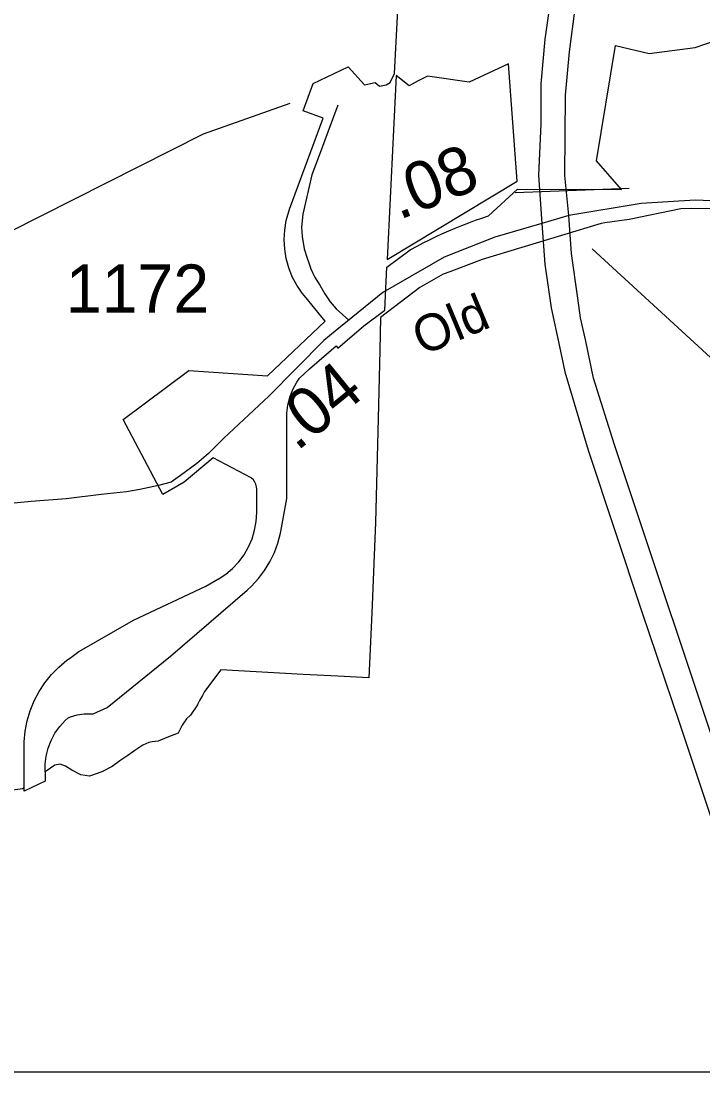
# Model space of a CAD drawing. Extents: x 2001466 to 2224147, y 644118 to 847247.
# Drawn here: x 2045845 to 2047615, y 701870 to 704619 of the extents above; entities that cross this region are included whole.
import ezdxf

# ---------------------------------------------------------------- set-up
doc = ezdxf.new("R2010")
doc.units = 0
for name, color, linetype in [('Exist Boundary Political City Limit New', 7, 'Continuous'), ('Exist Boundary Political City Limit New Hole', 7, 'Continuous'), ('Exist Boundary Political City Limit Old', 7, 'Continuous'), ('Exist Hydrographic Misc Water Feature', 7, 'Continuous'), ('Exist Road Non-System Type 51', 7, 'Continuous'), ('Exist Road Primary NC Divided Attributed', 7, 'Continuous'), ('Exist Road Secondary Mileage Hundredths English Label', 7, 'Continuous'), ('Exist Road Secondary Type 51 Attributed', 7, 'Continuous'), ('Exist Road Secondary Type 51 Label', 7, 'Continuous'), ('Exist Road Secondary Type 51 Number Label', 7, 'Continuous'), ('Map Preparation Boundary City Limit Buffer Line', 7, 'Continuous'), ('Map Preparation Inset Cut Line', 7, 'Continuous')]:
    doc.layers.add(name, color=color, linetype=linetype)

msp = doc.modelspace()

# ---------------------------------------------------------------- linework, layer by layer
at = {"layer": 'Exist Boundary Political City Limit New'}
for points in [[(2045853, 702628.8), (2045853, 702720.4), (2045853, 702721.1), (2045853, 702748.4), (2045855.6, 702775.7), (2045860.9, 702802.6), (2045868.8, 702828.8), (2045879, 702854.2), (2045891.8, 702878.4), (2045906.8, 702901.3), (2045923.9, 702922.7), (2045943, 702942.2), (2045964, 702959.9), (2045972.9, 702966.5), (2045977.2, 702969.9), (2045995.1, 702982.4), (2046002.9, 702987.1), (2046137, 703063.6), (2046324.6, 703152.2), (2046356, 703170.1), (2046356.9, 703170.6), (2046376.4, 703183.4), (2046394.1, 703198.3), (2046410, 703215.2), (2046423.9, 703233.8), (2046435.5, 703253.9), (2046444.6, 703275.2), (2046451.2, 703297.4), (2046455.4, 703320.2), (2046456.6, 703343.4), (2046456.6, 703403.9), (2046456.1, 703410.4), (2046454.4, 703416.7), (2046451.6, 703422.6), (2046447.9, 703428), (2046443.2, 703432.6), (2046442.4, 703433.4), (2046343.6, 703485.2), (2046268.5, 703422.1), (2046212.8, 703389.9), (2046110.2, 703584.7), (2046280, 703711.8), (2046484.9, 703698.1), (2046634.6, 703840.4), (2046580.4, 703906.1), (2046574.8, 703913.2), (2046560.8, 703933.8), (2046549.1, 703955.7), (2046540, 703978.8), (2046533.4, 704002.7), (2046529.4, 704027.1), (2046528, 704051.9), (2046529.4, 704076.7), (2046533.4, 704101.2), (2046540, 704125.1), (2046542, 704130.8), (2046628.9, 704367.6), (2046577.2, 704386.6), (2046603, 704456.9), (2046694.5, 704500.4), (2046736.5, 704454.1), (2046764, 704460.1), (2046775.6, 704450.1), (2046793.2, 704454.2), (2046802.8, 704460.1), (2046814.2, 704483.5), (2046825, 704681.8)], [(2047668.4, 704131.9), (2047585.8, 704132.5), (2047558.2, 704131.6), (2047424.1, 704104.3), (2047360.1, 704095.3), (2047351, 704094), (2047041.8, 704000.2), (2046957.9, 703968.4), (2046941.1, 703962.1), (2046880.1, 703927.6), (2046778.1, 703849.9), (2046776.5, 703765.1), (2046772.4, 703587.1), (2046765.5, 703317.3), (2046755.2, 703082.7), (2046748, 702914.1), (2046667.1, 702918.4), (2046577.6, 702923.2), (2046363.8, 702934.8), (2046321.5, 702878.4), (2046316.1, 702868.4), (2046308.5, 702855.2), (2046304.1, 702846.3), (2046303.1, 702844.2), (2046285, 702817.6), (2046274.5, 702807.4), (2046263, 702791.2), (2046252.5, 702770.1), (2046223, 702759.2), (2046200.8, 702750.1), (2046185.6, 702747.8), (2046176.8, 702746.4), (2046160.6, 702739.2), (2046139.8, 702725.7), (2046121.8, 702712.1), (2046101.2, 702698.5), (2046081.2, 702684.3), (2046054.6, 702669.9), (2046022.2, 702659.1), (2046000, 702662.3), (2045976.5, 702674.7), (2045959.9, 702684.5), (2045946.1, 702689.9), (2045932.5, 702687.1), (2045907, 702670.1)], [(2047668.4, 704131.9), (2047585.8, 704132.5), (2047558.2, 704131.6), (2047424.1, 704104.3), (2047360.1, 704095.3), (2047351, 704094), (2047041.8, 704000.2), (2046957.9, 703968.4), (2046941.1, 703962.1), (2046880.1, 703927.6), (2046778.1, 703849.9), (2046776.5, 703765.1), (2046772.4, 703587.1), (2046765.5, 703317.3), (2046755.2, 703082.7), (2046748, 702914.1), (2046667.1, 702918.4), (2046577.6, 702923.2), (2046363.8, 702934.8), (2046321.5, 702878.4), (2046316.1, 702868.4), (2046308.5, 702855.2), (2046304.1, 702846.3), (2046303.1, 702844.2), (2046285, 702817.6), (2046274.5, 702807.4), (2046263, 702791.2), (2046252.5, 702770.1), (2046223, 702759.2), (2046200.8, 702750.1), (2046185.6, 702747.8), (2046176.8, 702746.4), (2046160.6, 702739.2), (2046139.8, 702725.7), (2046121.8, 702712.1), (2046101.2, 702698.5), (2046081.2, 702684.3), (2046054.6, 702669.9), (2046022.2, 702659.1), (2046000, 702662.3), (2045976.5, 702674.7), (2045959.9, 702684.5), (2045946.1, 702689.9), (2045932.5, 702687.1), (2045907, 702670.1)], [(2045853, 702628.8), (2045848.8, 702626.1), (2045765.4, 702614.5), (2045743.1, 702615.1), (2045713.4, 702622.7), (2045694, 702643.9), (2045661, 702661.7), (2045641, 702669.5), (2045601.4, 702652.3), (2045557.2, 702634.9), (2045529.5, 702624.5), (2045497.2, 702621.9), (2045463.9, 702616.7), (2045440.2, 702611.5), (2045412.1, 702601.9), (2045378.9, 702585.1), (2045355.9, 702568.9), (2045340.1, 702558.9), (2045317.8, 702546.8), (2045287.5, 702538.4), (2045256.4, 702523.6), (2045233.6, 702508.8)], [(2045907, 702670.1), (2045907, 702645.9), (2045853, 702620.2), (2045853, 702628.8)], [(2045907, 702670.1), (2045907, 702645.9), (2045853, 702620.2), (2045853, 702628.8)]]:
    msp.add_lwpolyline(points, dxfattribs=at)
at = {"layer": 'Exist Boundary Political City Limit New Hole'}
for points in [[(2046789, 703869.1), (2046794.5, 703980.3), (2046855.5, 704025), (2046873, 704034.8), (2046888.9, 704043.2), (2046905, 704051.4), (2046922.9, 704060.2), (2046937.4, 704066.9), (2046955.6, 704075.1), (2046972.2, 704082.1), (2046989, 704088.8), (2047007.6, 704095.9), (2047024.6, 704102.1), (2047041.6, 704107.9), (2047058.8, 704113.4), (2047134.2, 704183.2), (2047403.8, 704182.4), (2047338.6, 704256.2), (2047387.9, 704556.1), (2047476, 704534.9), (2047595.2, 704550.4), (2047781.2, 704615)], [(2047110.1, 704508.4), (2047008, 704460.4), (2046899.8, 704476.7), (2046876.1, 704463.9), (2046852.1, 704450.9), (2046819.1, 704478.3), (2046795.4, 704000.4), (2047132.8, 704203.4), (2047110.1, 704508.4)], [(2047668.4, 704131.9), (2047585.8, 704132.5), (2047558.2, 704131.6), (2047424.1, 704104.3), (2047360.1, 704095.3), (2047351, 704094), (2047041.8, 704000.2), (2046957.9, 703968.4), (2046941.1, 703962.1), (2046880.1, 703927.6), (2046778.1, 703849.9), (2046776.5, 703765.1), (2046772.4, 703587.1), (2046765.5, 703317.3), (2046755.2, 703082.7), (2046748, 702914.1), (2046667.1, 702918.4), (2046577.6, 702923.2), (2046363.8, 702934.8), (2046321.5, 702878.4), (2046316.1, 702868.4), (2046308.5, 702855.2), (2046304.1, 702846.3), (2046303.1, 702844.2), (2046285, 702817.6), (2046274.5, 702807.4), (2046263, 702791.2), (2046252.5, 702770.1), (2046223, 702759.2), (2046200.8, 702750.1), (2046185.6, 702747.8), (2046176.8, 702746.4), (2046160.6, 702739.2), (2046139.8, 702725.7), (2046121.8, 702712.1), (2046101.2, 702698.5), (2046081.2, 702684.3), (2046054.6, 702669.9), (2046022.2, 702659.1), (2046000, 702662.3), (2045976.5, 702674.7), (2045959.9, 702684.5), (2045946.1, 702689.9), (2045932.5, 702687.1), (2045907, 702670.1)], [(2046461.2, 703171.7), (2046477.2, 703192.8), (2046491, 703215.4), (2046502.5, 703239.2), (2046511.5, 703264.1), (2046518, 703289.8), (2046519, 703294.4), (2046534.6, 703379.8), (2046534.6, 703590.7), (2046535, 703601.3), (2046537.6, 703622.4), (2046542.8, 703643.1), (2046550.5, 703663), (2046560.5, 703681.8), (2046567.4, 703691.9), (2046593.5, 703716.8), (2046662.9, 703776), (2046667.5, 703770.4), (2046735.1, 703828.5), (2046789, 703869.1)], [(2045907, 702670.1), (2045907, 702679.1), (2045907.4, 702689.8), (2045909.9, 702710.9), (2045915.1, 702731.6), (2045922.9, 702751.4), (2045932.9, 702770.2), (2045945.2, 702787.6), (2045959.5, 702803.4), (2045967.1, 702810.2), (2045973.1, 702812.8), (2045990.6, 702818.2), (2046008.8, 702820.9), (2046027, 702820.9), (2046031.8, 702820.5), (2046068.6, 702837.2), (2046233.2, 702970), (2046431.6, 703141.6), (2046443.2, 703152.3), (2046461.2, 703171.7)]]:
    msp.add_lwpolyline(points, dxfattribs=at)
at = {"layer": 'Exist Boundary Political City Limit Old'}
msp.add_lwpolyline([(2047423.5, 704184.7), (2047128.1, 704173.8)], dxfattribs=at)
at = {"layer": 'Exist Hydrographic Misc Water Feature'}
msp.add_lwpolyline([(2043360.4, 704272.1), (2043585.6, 704247.9), (2043994.4, 704032.8), (2044202.6, 703956.4), (2045644.5, 703986.1), (2046318.5, 704326.7), (2046543.9, 704406.5)], dxfattribs=at)
at = {"layer": 'Exist Road Non-System Type 51'}
for points in [[(2046667.4, 704401.1), (2046642.1, 704333.6), (2046618.8, 704270.1), (2046599.7, 704220.5), (2046597.1, 704209.3)], [(2046599.7, 704220.5), (2046576, 704118.2), (2046573.3, 704084.3), (2046574.8, 704060.2), (2046580.2, 704028.1), (2046587.7, 704004), (2046591.8, 703991.8)], [(2046591.8, 703991.8), (2046597.1, 703975.8), (2046606.7, 703955.6), (2046620.3, 703933.3), (2046633.8, 703911), (2046647.4, 703890.8), (2046663, 703872.4), (2046695.7, 703842.9)], [(2046660.5, 703814.2), (2046630.6, 703789.8), (2046488.1, 703645.1)], [(2046488.1, 703645.1), (2046371.1, 703536.1), (2046331.7, 703496.7), (2046301.5, 703471), (2046259.1, 703439.2), (2046234.8, 703422.5), (2046201.5, 703413.4), (2046153.1, 703402.8), (2046118.3, 703396.7), (2046052.9, 703390.1), (2045962, 703379.2), (2045871.1, 703371.9), (2045800, 703364.9)]]:
    msp.add_lwpolyline(points, dxfattribs=at)
at = {"layer": 'Exist Road Primary NC Divided Attributed'}
for points in [[(2048890.4, 707771.3), (2048823.6, 707656), (2048777.4, 707578.6), (2048572.7, 707247.5), (2048383.6, 706942.9), (2048176, 706607.1), (2047772.4, 705955.1), (2047669.7, 705787.8), (2047501.3, 705507.4), (2047417.1, 705343.6), (2047355.4, 705200.5), (2047316.2, 705086.3), (2047283.1, 704981), (2047273.9, 704949.9), (2047234.4, 704779.4), (2047204.9, 704572.8), (2047194, 704456.3), (2047194.5, 704352), (2047188.2, 704219.7), (2047197, 704093.9)], [(2047267.1, 704114.4), (2047256.3, 704218.6), (2047258.6, 704427.4), (2047268.4, 704539.4), (2047283.4, 704652.4), (2047309.3, 704802.4), (2047353.1, 704977.8), (2047440.2, 705227.1), (2047516.3, 705392.1), (2047583.2, 705515.5), (2047710.1, 705724.4), (2047905, 706040.5), (2048196.8, 706512.5), (2048472.4, 706953.2), (2048643.8, 707231.6), (2048834.5, 707547.5), (2048904.8, 707657.5), (2048954.3, 707738)], [(2047845.6, 701845.1), (2047835.2, 701970.8), (2047823.1, 702093.2), (2047772.9, 702338.9), (2047684.7, 702621.6), (2047385.8, 703519.4), (2047330.7, 703692.4), (2047311, 703788.2), (2047297.2, 703849.3), (2047290.3, 703900.1), (2047274.1, 704015.5), (2047267.1, 704114.4)], [(2047197, 704093.9), (2047204.9, 703987.8), (2047221.1, 703874.7), (2047243, 703774.3), (2047256.8, 703708.6), (2047317.4, 703505.5), (2047455.8, 703087.8), (2047555, 702793.6), (2047658.8, 702482), (2047702.6, 702323.9), (2047729.7, 702217.8), (2047767.2, 701974.3), (2047779.8, 701823.2)]]:
    msp.add_lwpolyline(points, dxfattribs=at)
at = {"layer": 'Exist Road Secondary Mileage Hundredths English Label'}
msp.add_line((2047327.9, 704028.2), (2047978, 703429.5), dxfattribs=at)
at = {"layer": 'Exist Road Secondary Type 51 Attributed'}
for points in [[(2049414.3, 703657.2), (2049201, 703694.8), (2048993.1, 703744.4), (2048787.2, 703786.7), (2048657.9, 703820.5), (2048522.8, 703862.7), (2048339.1, 703950.4), (2048164.9, 704026.5), (2047994.5, 704097.2), (2047849.8, 704137.4), (2047739, 704147.9), (2047595.4, 704154.3), (2047455, 704145.8), (2047267.1, 704114.4)], [(2047267.1, 704114.4), (2047197, 704093.9)], [(2047197, 704093.9), (2047074.5, 704058.1), (2046943.6, 704006.4), (2046783.7, 703914.5), (2046660.5, 703814.2)]]:
    msp.add_lwpolyline(points, dxfattribs=at)
at = {"layer": 'Map Preparation Boundary City Limit Buffer Line'}
for points in [[(2045853, 702628.8), (2045853, 702720.4), (2045853, 702721.1), (2045853, 702748.4), (2045855.6, 702775.7), (2045860.9, 702802.6), (2045868.8, 702828.8), (2045879, 702854.2), (2045891.8, 702878.4), (2045906.8, 702901.3), (2045923.9, 702922.7), (2045943, 702942.2), (2045964, 702959.9), (2045972.9, 702966.5), (2045977.2, 702969.9), (2045995.1, 702982.4), (2046002.9, 702987.1), (2046137, 703063.6), (2046324.6, 703152.2), (2046356, 703170.1), (2046356.9, 703170.6), (2046376.4, 703183.4), (2046394.1, 703198.3), (2046410, 703215.2), (2046423.9, 703233.8), (2046435.5, 703253.9), (2046444.6, 703275.2), (2046451.2, 703297.4), (2046455.4, 703320.2), (2046456.6, 703343.4), (2046456.6, 703403.9), (2046456.1, 703410.4), (2046454.4, 703416.7), (2046451.6, 703422.6), (2046447.9, 703428), (2046443.2, 703432.6), (2046442.4, 703433.4), (2046343.6, 703485.2), (2046268.5, 703422.1), (2046212.8, 703389.9), (2046110.2, 703584.7), (2046280, 703711.8), (2046484.9, 703698.1), (2046634.6, 703840.4), (2046580.4, 703906.1), (2046574.8, 703913.2), (2046560.8, 703933.8), (2046549.1, 703955.7), (2046540, 703978.8), (2046533.4, 704002.7), (2046529.4, 704027.1), (2046528, 704051.9), (2046529.4, 704076.7), (2046533.4, 704101.2), (2046540, 704125.1), (2046542, 704130.8), (2046628.9, 704367.6), (2046577.2, 704386.6), (2046603, 704456.9), (2046694.5, 704500.4), (2046736.5, 704454.1), (2046764, 704460.1), (2046775.6, 704450.1), (2046793.2, 704454.2), (2046802.8, 704460.1), (2046814.2, 704483.5), (2046825, 704681.8)], [(2046789, 703869.1), (2046794.5, 703980.3), (2046855.5, 704025), (2046873, 704034.8), (2046888.9, 704043.2), (2046905, 704051.4), (2046922.9, 704060.2), (2046937.4, 704066.9), (2046955.6, 704075.1), (2046972.2, 704082.1), (2046989, 704088.8), (2047007.6, 704095.9), (2047024.6, 704102.1), (2047041.6, 704107.9), (2047058.8, 704113.4), (2047134.2, 704183.2), (2047403.8, 704182.4), (2047338.6, 704256.2), (2047387.9, 704556.1), (2047476, 704534.9), (2047595.2, 704550.4), (2047781.2, 704615)], [(2047110.1, 704508.4), (2047008, 704460.4), (2046899.8, 704476.7), (2046876.1, 704463.9), (2046852.1, 704450.9), (2046819.1, 704478.3), (2046795.4, 704000.4), (2047132.8, 704203.4), (2047110.1, 704508.4)], [(2047668.4, 704131.9), (2047585.8, 704132.5), (2047558.2, 704131.6), (2047424.1, 704104.3), (2047360.1, 704095.3), (2047351, 704094), (2047041.8, 704000.2), (2046957.9, 703968.4), (2046941.1, 703962.1), (2046880.1, 703927.6), (2046778.1, 703849.9), (2046776.5, 703765.1), (2046772.4, 703587.1), (2046765.5, 703317.3), (2046755.2, 703082.7), (2046748, 702914.1), (2046667.1, 702918.4), (2046577.6, 702923.2), (2046363.8, 702934.8), (2046321.5, 702878.4), (2046316.1, 702868.4), (2046308.5, 702855.2), (2046304.1, 702846.3), (2046303.1, 702844.2), (2046285, 702817.6), (2046274.5, 702807.4), (2046263, 702791.2), (2046252.5, 702770.1), (2046223, 702759.2), (2046200.8, 702750.1), (2046185.6, 702747.8), (2046176.8, 702746.4), (2046160.6, 702739.2), (2046139.8, 702725.7), (2046121.8, 702712.1), (2046101.2, 702698.5), (2046081.2, 702684.3), (2046054.6, 702669.9), (2046022.2, 702659.1), (2046000, 702662.3), (2045976.5, 702674.7), (2045959.9, 702684.5), (2045946.1, 702689.9), (2045932.5, 702687.1), (2045907, 702670.1)], [(2047668.4, 704131.9), (2047585.8, 704132.5), (2047558.2, 704131.6), (2047424.1, 704104.3), (2047360.1, 704095.3), (2047351, 704094), (2047041.8, 704000.2), (2046957.9, 703968.4), (2046941.1, 703962.1), (2046880.1, 703927.6), (2046778.1, 703849.9), (2046776.5, 703765.1), (2046772.4, 703587.1), (2046765.5, 703317.3), (2046755.2, 703082.7), (2046748, 702914.1), (2046667.1, 702918.4), (2046577.6, 702923.2), (2046363.8, 702934.8), (2046321.5, 702878.4), (2046316.1, 702868.4), (2046308.5, 702855.2), (2046304.1, 702846.3), (2046303.1, 702844.2), (2046285, 702817.6), (2046274.5, 702807.4), (2046263, 702791.2), (2046252.5, 702770.1), (2046223, 702759.2), (2046200.8, 702750.1), (2046185.6, 702747.8), (2046176.8, 702746.4), (2046160.6, 702739.2), (2046139.8, 702725.7), (2046121.8, 702712.1), (2046101.2, 702698.5), (2046081.2, 702684.3), (2046054.6, 702669.9), (2046022.2, 702659.1), (2046000, 702662.3), (2045976.5, 702674.7), (2045959.9, 702684.5), (2045946.1, 702689.9), (2045932.5, 702687.1), (2045907, 702670.1)], [(2047668.4, 704131.9), (2047585.8, 704132.5), (2047558.2, 704131.6), (2047424.1, 704104.3), (2047360.1, 704095.3), (2047351, 704094), (2047041.8, 704000.2), (2046957.9, 703968.4), (2046941.1, 703962.1), (2046880.1, 703927.6), (2046778.1, 703849.9), (2046776.5, 703765.1), (2046772.4, 703587.1), (2046765.5, 703317.3), (2046755.2, 703082.7), (2046748, 702914.1), (2046667.1, 702918.4), (2046577.6, 702923.2), (2046363.8, 702934.8), (2046321.5, 702878.4), (2046316.1, 702868.4), (2046308.5, 702855.2), (2046304.1, 702846.3), (2046303.1, 702844.2), (2046285, 702817.6), (2046274.5, 702807.4), (2046263, 702791.2), (2046252.5, 702770.1), (2046223, 702759.2), (2046200.8, 702750.1), (2046185.6, 702747.8), (2046176.8, 702746.4), (2046160.6, 702739.2), (2046139.8, 702725.7), (2046121.8, 702712.1), (2046101.2, 702698.5), (2046081.2, 702684.3), (2046054.6, 702669.9), (2046022.2, 702659.1), (2046000, 702662.3), (2045976.5, 702674.7), (2045959.9, 702684.5), (2045946.1, 702689.9), (2045932.5, 702687.1), (2045907, 702670.1)], [(2046461.2, 703171.7), (2046477.2, 703192.8), (2046491, 703215.4), (2046502.5, 703239.2), (2046511.5, 703264.1), (2046518, 703289.8), (2046519, 703294.4), (2046534.6, 703379.8), (2046534.6, 703590.7), (2046535, 703601.3), (2046537.6, 703622.4), (2046542.8, 703643.1), (2046550.5, 703663), (2046560.5, 703681.8), (2046567.4, 703691.9), (2046593.5, 703716.8), (2046662.9, 703776), (2046667.5, 703770.4), (2046735.1, 703828.5), (2046789, 703869.1)], [(2045907, 702670.1), (2045907, 702679.1), (2045907.4, 702689.8), (2045909.9, 702710.9), (2045915.1, 702731.6), (2045922.9, 702751.4), (2045932.9, 702770.2), (2045945.2, 702787.6), (2045959.5, 702803.4), (2045967.1, 702810.2), (2045973.1, 702812.8), (2045990.6, 702818.2), (2046008.8, 702820.9), (2046027, 702820.9), (2046031.8, 702820.5), (2046068.6, 702837.2), (2046233.2, 702970), (2046431.6, 703141.6), (2046443.2, 703152.3), (2046461.2, 703171.7)], [(2045853, 702628.8), (2045848.8, 702626.1), (2045765.4, 702614.5), (2045743.1, 702615.1), (2045713.4, 702622.7), (2045694, 702643.9), (2045661, 702661.7), (2045641, 702669.5), (2045601.4, 702652.3), (2045557.2, 702634.9), (2045529.5, 702624.5), (2045497.2, 702621.9), (2045463.9, 702616.7), (2045440.2, 702611.5), (2045412.1, 702601.9), (2045378.9, 702585.1), (2045355.9, 702568.9), (2045340.1, 702558.9), (2045317.8, 702546.8), (2045287.5, 702538.4), (2045256.4, 702523.6), (2045233.6, 702508.8)], [(2045907, 702670.1), (2045907, 702645.9), (2045853, 702620.2), (2045853, 702628.8)], [(2045907, 702670.1), (2045907, 702645.9), (2045853, 702620.2), (2045853, 702628.8)]]:
    msp.add_lwpolyline(points, dxfattribs=at)
at = {"layer": 'Map Preparation Inset Cut Line'}
msp.add_line((2044791.7, 701890.9), (2049677, 701890.9), dxfattribs=at)

# ---------------------------------------------------------------- texts
at = {"layer": 'Exist Road Secondary Mileage Hundredths English Label'}
for s, rotation, p in [('.08', 21.5756, (2046826.1, 704102.3)), ('.04', 39.158, (2046560.8, 703500.6))]:
    msp.add_text(s, height=125, rotation=rotation, dxfattribs=at).set_placement(p)
at = {"layer": 'Exist Road Secondary Type 51 Label'}
msp.add_text('Old', height=95, rotation=22.6553, dxfattribs=at).set_placement((2046886.4, 703749.9))
at = {"layer": 'Exist Road Secondary Type 51 Number Label'}
msp.add_text('1172', height=125, dxfattribs=at).set_placement((2045961.2, 703862.4))

doc.saveas('drawing.dxf')
